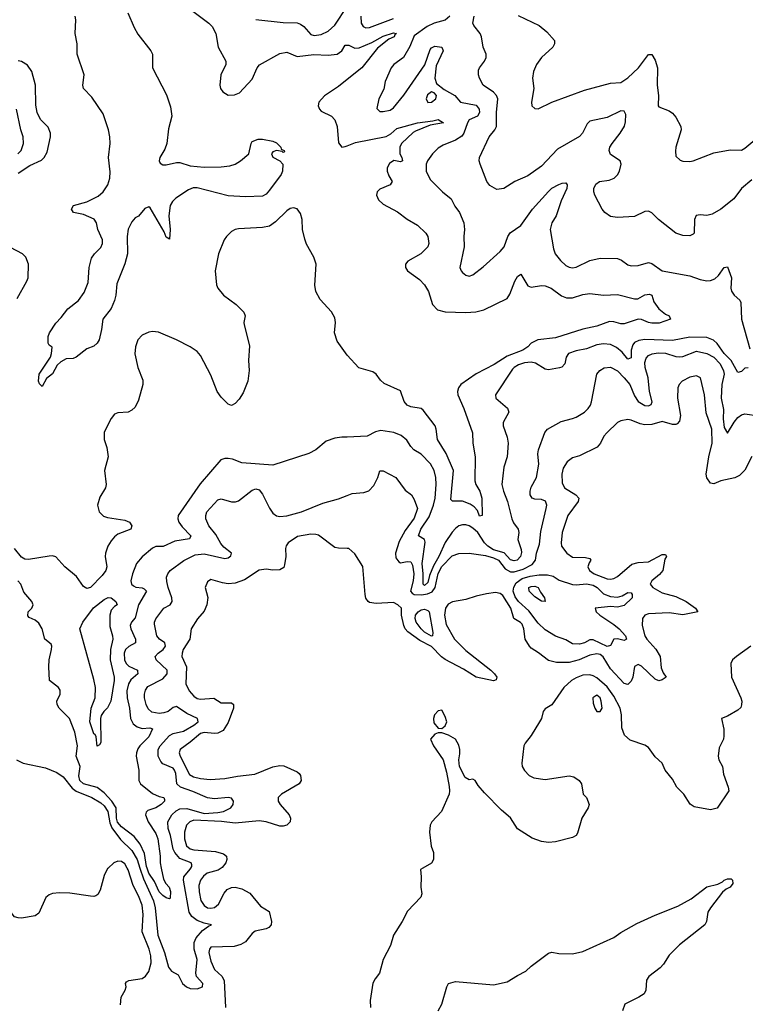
# Model space of a CAD drawing. Header units: inches. Extents: x 1694797 to 1849917, y 907313 to 1017959.
# Tile 620 of 656: x 1798100 to 1802312, y 949209 to 954930. Entities that reach past the tile are written whole.
import ezdxf

# ---------------------------------------------------------------- set-up
doc = ezdxf.new("R2010")
doc.units = ezdxf.units.IN
doc.header["$MEASUREMENT"] = 0
for name, color, linetype in [('B7994', 7, 'Continuous'), ('B7995', 7, 'Continuous'), ('B8904', 7, 'Continuous'), ('B8905', 7, 'Continuous')]:
    doc.layers.add(name, color=color, linetype=linetype)

msp = doc.modelspace()

# ---------------------------------------------------------------- linework, layer by layer
at = {"layer": 'B7994', "color": 5}
for points, elevation in [([(1798612.9, 950000), (1798610, 949997.4), (1798590, 949957), (1798567.3, 949872.7), (1798552.8, 949847.2), (1798540.8, 949839.2), (1798530, 949835.3), (1798510, 949836.8), (1798390, 949855.5), (1798330, 949857), (1798290, 949852.6), (1798270, 949845.2), (1798251.1, 949828.9), (1798210, 949738.4), (1798190, 949722.9), (1798110, 949709.7), (1798090, 949711.6), (1798070, 949717.6), (1798050, 949741.6), (1798009.4, 949829.4), (1797988.4, 949890), (1797962.4, 950000)], 780), ([(1798685.2, 949205.2), (1798688.8, 949250), (1798712.4, 949290), (1798717, 949310), (1798714, 949330), (1798720.2, 949339.8), (1798732.5, 949347.5), (1798810, 949359.5), (1798830, 949371.5), (1798850, 949398.9), (1798862.5, 949450), (1798861.1, 949490), (1798851.7, 949530), (1798810.4, 949630), (1798816.3, 949730), (1798810, 949785.6), (1798790, 949839.3), (1798758.6, 949898.6), (1798730, 949989.6), (1798724.2, 950000)], 780), ([(1798797.8, 950000), (1798817.9, 949937.9), (1798877.3, 949810), (1798886.5, 949770), (1798901.5, 949610), (1798940.9, 949510), (1798964.3, 949424.3), (1798981.9, 949401.9), (1799019.4, 949379.4), (1799044.5, 949330), (1799067.6, 949310), (1799090, 949301.2), (1799130, 949297.9), (1799161.3, 949310), (1799162.4, 949330), (1799125.6, 949370), (1799122.5, 949390), (1799130.1, 949469.9), (1799113, 949530), (1799111.7, 949568.3), (1799124.3, 949595.7), (1799161.5, 949638.5), (1799196.2, 949663.8), (1799213.4, 949670), (1799170, 949680.2), (1799130, 949696.1), (1799099.4, 949719.4), (1799084.3, 949744.3), (1799049.7, 949930.3), (1799053.1, 949950), (1799090, 949994.8), (1799093.4, 950000)], 760), ([(1798921.4, 950000), (1798935.2, 949935.2), (1798948.9, 949910), (1798967.1, 949890), (1798975.1, 949864.9), (1798973.9, 949826.1), (1798970, 949822.4), (1798950, 949828.2), (1798930, 949840.4), (1798910, 949862), (1798882.2, 949922.2), (1798850, 949970), (1798840.1, 950000)], 740), ([(1799269.4, 950000), (1799251.2, 949988.8), (1799188.3, 949970), (1799165.9, 949954.1), (1799148.6, 949930), (1799140.5, 949899.5), (1799142.3, 949862.3), (1799151.9, 949811.9), (1799170, 949783), (1799190.1, 949770.1), (1799210, 949767.4), (1799230, 949770.7), (1799254.2, 949790), (1799286.1, 949853.9), (1799304, 949876), (1799330, 949888), (1799350, 949888.8), (1799390, 949879.8), (1799435.4, 949855.4), (1799498.4, 949778.4), (1799548.5, 949748.5), (1799561.3, 949690), (1799560.3, 949670), (1799545.2, 949654.8), (1799530, 949647.4), (1799466.6, 949633.4), (1799450, 949621), (1799410, 949572.7), (1799384.4, 949555.6), (1799345.5, 949545.5), (1799210, 949540.7), (1799202, 949530), (1799198.6, 949510), (1799210, 949460.4), (1799230, 949410.4), (1799272.6, 949372.6), (1799286.8, 949346.8), (1799294, 949190)], 780)]:
    msp.add_lwpolyline(points, dxfattribs=dict(at, elevation=elevation))
at = {"layer": 'B7995', "color": 5}
for points, elevation in [([(1799470.3, 954930.3), (1799630, 954913), (1799710, 954910.9), (1799730, 954903.8), (1799749, 954890), (1799790, 954843.9), (1799810, 954838.6), (1799850, 954844.2), (1799890, 954863.9), (1799930, 954898.3), (1800000, 955006.5)], 740), ([(1798728.4, 954970), (1798764.4, 954884.4), (1798786, 954846), (1798861.8, 954750), (1798870.3, 954730), (1798871.5, 954650), (1798952.8, 954492.8), (1798975.7, 954424.3), (1798983.1, 954370), (1798964.1, 954295.9), (1798954.7, 954210), (1798942, 954178), (1798912.3, 954130), (1798909, 954110), (1798915.8, 954095.8), (1798930, 954086.7), (1798950, 954085.9), (1799010, 954100.8), (1799030, 954101), (1799090, 954080.5), (1799170, 954072.7), (1799270, 954074.5), (1799319.4, 954080.6), (1799350, 954090.9), (1799381.7, 954110), (1799429.8, 954150.2), (1799442.9, 954210), (1799450, 954223.1), (1799483.7, 954236.3), (1799510, 954236.2), (1799570, 954223.6), (1799590, 954214.9), (1799616.4, 954190), (1799618, 954178), (1799634.8, 954170), (1799636.9, 954163.1), (1799630, 954158), (1799624, 954164), (1799590, 954169.5), (1799570, 954162.9), (1799561.7, 954150), (1799570, 954130.7), (1799610.5, 954110.5), (1799626.8, 954090), (1799626, 954050), (1799617.3, 954030), (1799550, 953940.4), (1799530, 953917.2), (1799510, 953904.3), (1799410, 953899.8), (1799310, 953906.5), (1799130, 953953.6), (1799106.6, 953953.4), (1799079.1, 953940.9), (1799006.7, 953893.3), (1798986.2, 953873.8), (1798973.6, 953850), (1798965, 953790), (1798973.4, 953710), (1798970, 953654), (1798950, 953665.6), (1798937.5, 953697.5), (1798856.4, 953836.4), (1798850, 953842.7), (1798826.4, 953833.6), (1798790, 953787.8), (1798770, 953779.6), (1798750, 953756.3), (1798730, 953713.6), (1798724.1, 953670), (1798725.5, 953570), (1798710, 953511.5), (1798663.8, 953396.2), (1798657.8, 953330), (1798650, 953298.7), (1798630, 953251), (1798582.5, 953190), (1798575.5, 953130), (1798560.3, 953070), (1798550, 953049.9), (1798530, 953032.3), (1798490, 953018.5), (1798427.2, 952970), (1798410, 952962.3), (1798370, 952959.7), (1798337.6, 952942.4), (1798317.8, 952922.2), (1798290, 952872.8), (1798255.4, 952844.6), (1798230, 952799), (1798214.5, 952814.5), (1798208.7, 952830), (1798212.4, 952870), (1798277.6, 952970), (1798285.2, 952990), (1798287.3, 953027.3), (1798270, 953038), (1798264, 953050), (1798265.2, 953090), (1798272.7, 953110), (1798310, 953166.8), (1798341, 953199), (1798379.5, 953250), (1798440.9, 953299.1), (1798474.7, 953345.3), (1798497.8, 953402.2), (1798502.6, 953490), (1798515.8, 953544.2), (1798533.6, 953570), (1798570, 953605.8), (1798579.7, 953630), (1798579.7, 953650), (1798554, 953710), (1798544.9, 953750), (1798531.5, 953771.5), (1798470, 953797.2), (1798412.7, 953810), (1798400.4, 953830), (1798412.3, 953850), (1798490, 953871.2), (1798555.3, 953904.7), (1798585, 953930), (1798611.5, 953970), (1798622.3, 954010), (1798625.3, 954045.3), (1798616.1, 954130), (1798624.8, 954210), (1798623.1, 954250), (1798615.4, 954290), (1798583.6, 954383.6), (1798519.2, 954479.2), (1798469.8, 954530), (1798467.1, 954550), (1798473.4, 954610), (1798433.8, 954730), (1798434, 954790), (1798422.6, 954850), (1798425.4, 954930), (1798421.5, 954950)], 680), ([(1799090, 954990.9), (1799198, 954910), (1799218, 954890), (1799237.5, 954850), (1799252.9, 954770), (1799297.3, 954690), (1799296.1, 954670), (1799268.3, 954610), (1799260.7, 954550), (1799266.2, 954530), (1799279, 954510), (1799310, 954492.1), (1799346.9, 954493.1), (1799375.2, 954504.8), (1799450, 954584), (1799478.8, 954650), (1799492.5, 954667.5), (1799610, 954732.9), (1799650, 954740.5), (1799710, 954716.8), (1799807.7, 954727.7), (1799890, 954724.4), (1799942, 954730), (1799970, 954748.5), (1799990, 954781.3), (1800000, 954781.4)], 720), ([(1798090, 954039.2), (1798157.7, 954082.3), (1798225.6, 954114.4), (1798242, 954130), (1798258.9, 954161.1), (1798279.4, 954250), (1798278.2, 954270), (1798265.4, 954305.4), (1798220.2, 954350), (1798201.8, 954390), (1798193.9, 954433.9), (1798191, 954550), (1798170, 954628.4), (1798145, 954665), (1798110, 954686.9), (1798090, 954691.5)], 720), ([(1800000, 954581.6), (1799950, 954542), (1799870, 954487.9), (1799837.2, 954450), (1799832.8, 954430), (1799839.5, 954410), (1799850, 954399.5), (1799910, 954370.2), (1799928.8, 954348.8), (1799942.3, 954310), (1799950, 954214), (1799970, 954190.3), (1799990, 954192.4), (1800000, 954196.5)], 720), ([(1798088.9, 954151.1), (1798108, 954170), (1798121.9, 954210), (1798119, 954250), (1798106, 954290), (1798081.2, 954410)], 740), ([(1800000, 952981.1), (1799942.7, 953062.7), (1799927, 953110), (1799933.7, 953170), (1799930, 953198), (1799910, 953232.8), (1799844.5, 953304.5), (1799818.4, 953350), (1799812.8, 953387.2), (1799821.6, 953510), (1799807.3, 953550), (1799765.3, 953625.3), (1799754.5, 953654.5), (1799742.1, 953710), (1799739.1, 953770), (1799730, 953803.5), (1799710, 953831.8), (1799690, 953836.8), (1799670, 953832.2), (1799650, 953820.3), (1799584.9, 953755.1), (1799549.6, 953730.4), (1799510, 953722), (1799370, 953714), (1799350, 953711.1), (1799330, 953699.6), (1799300.5, 953670), (1799287.7, 953650), (1799253.4, 953570), (1799234, 953470), (1799242.8, 953390), (1799250.8, 953370), (1799283, 953330), (1799355.5, 953275.5), (1799401.3, 953230), (1799408.4, 953210), (1799401.3, 953170), (1799403.4, 953156.6), (1799434.5, 953034.5), (1799427.6, 952950), (1799432.6, 952892.6), (1799423.3, 952830), (1799397.5, 952762.5), (1799374.5, 952725.5), (1799350, 952699), (1799330, 952689), (1799310, 952695.3), (1799270, 952735.8), (1799246.2, 952770), (1799210, 952864.2), (1799150, 952978.5), (1799130, 953001.2), (1799090, 953029.8), (1799010, 953069.8), (1798906.4, 953113.6), (1798870, 953117.6), (1798850, 953114.7), (1798810, 953096.3), (1798784.6, 953070), (1798771.6, 953030), (1798767.8, 952987.7), (1798786.3, 952910), (1798815.2, 952835.2), (1798815.4, 952810), (1798790, 952719.3), (1798770, 952679.5), (1798750, 952660.7), (1798730, 952649.6), (1798670, 952646), (1798650, 952637.6), (1798630, 952612.7), (1798590, 952533.2), (1798590.3, 952490), (1798604.6, 952444.6), (1798612.7, 952390), (1798592.3, 952310), (1798600.7, 952230), (1798597.9, 952210), (1798565.3, 952154.7), (1798551.5, 952110), (1798561.1, 952070), (1798585.5, 952045.5), (1798610, 952037.6), (1798710, 952022.5), (1798736.6, 952010), (1798751.4, 951988.6), (1798744.4, 951970), (1798670, 951940.2), (1798650, 951925.9), (1798630, 951902.5), (1798610.8, 951870), (1798597.1, 951830), (1798595.4, 951810), (1798605.6, 951750), (1798599.6, 951730), (1798579, 951701), (1798510, 951631.1), (1798490, 951625.2), (1798470, 951637.5), (1798430, 951694.4), (1798360.9, 951750), (1798310, 951808.5), (1798290, 951814.6), (1798270, 951813.6), (1798150, 951794), (1798130, 951795.4), (1798110, 951807.3), (1798070, 951857.3)], 720), ([(1798085.5, 953310), (1798141.6, 953410), (1798148.7, 953430), (1798149.8, 953510), (1798136.2, 953550), (1798116.8, 953570), (1798046.9, 953606.9)], 720), ([(1800000, 952504.9), (1799970, 952503.6), (1799930, 952497.6), (1799879.7, 952480.3), (1799818.9, 952430), (1799778.7, 952410), (1799570, 952341), (1799390, 952354.2), (1799335.8, 952375.8), (1799310, 952380.9), (1799290, 952380.6), (1799268, 952372), (1799146.8, 952233.2), (1799019.9, 952050), (1799016.8, 952030), (1799022.7, 952010), (1799042.9, 951982.9), (1799094, 951930), (1799086.3, 951913.7), (1799000.4, 951899.6), (1798931.8, 951868.2), (1798890, 951868.4), (1798870, 951859.8), (1798810, 951808.2), (1798778.6, 951770), (1798754.7, 951710), (1798745.4, 951670), (1798749.1, 951650), (1798760.3, 951640.3), (1798773.4, 951633.4), (1798810, 951628.1), (1798822.7, 951622.7), (1798834.9, 951610), (1798790.1, 951530), (1798770, 951454.8), (1798748.7, 951430), (1798740.3, 951410), (1798744, 951390), (1798771.9, 951330), (1798771.8, 951310), (1798732.9, 951287.1), (1798713.4, 951270), (1798705.9, 951250), (1798708.4, 951210), (1798718, 951190), (1798733.5, 951173.5), (1798783.2, 951150), (1798784.5, 951144.5), (1798785.4, 951130), (1798745.7, 951094.3), (1798731, 951070), (1798722.3, 951030), (1798724.4, 950990), (1798737.5, 950930), (1798743.1, 950870), (1798759.1, 950839.1), (1798781.7, 950821.7), (1798810, 950811.9), (1798855.8, 950815.8), (1798870.1, 950810.1), (1798850, 950763.5), (1798796.5, 950710), (1798786.2, 950693.8), (1798777.1, 950670), (1798775.4, 950650), (1798792.1, 950570), (1798791.3, 950510), (1798800.7, 950490), (1798870, 950433.8), (1798910, 950415.7), (1798937.1, 950410), (1798939.5, 950399.5), (1798940.2, 950390), (1798921.8, 950370), (1798890, 950351.1), (1798844.5, 950335.5), (1798834, 950326), (1798829.4, 950310), (1798846, 950270), (1798890, 950200.6), (1798901.3, 950170), (1798914.8, 950070), (1798915, 950030), (1798921.4, 950000)], 740), ([(1799093.4, 950000), (1799099.8, 950010), (1799098.7, 950018.7), (1799095.5, 950030), (1799030, 950056.3), (1799000.3, 950090), (1798991.2, 950111.2), (1798975.3, 950190), (1798962.5, 950230), (1798960.1, 950270), (1798982.7, 950310), (1799007.4, 950332.6), (1799030, 950344.2), (1799070, 950347.4), (1799170, 950316.7), (1799250, 950323.6), (1799282.6, 950330), (1799324.6, 950350), (1799339.2, 950370), (1799340.2, 950390), (1799330, 950405.7), (1799310.8, 950410.8), (1799230, 950402.4), (1799190, 950408.4), (1799105.4, 950445.4), (1799032.8, 950470), (1799012.7, 950490), (1799006.4, 950550), (1798999.1, 950570), (1798990, 950580.6), (1798930, 950606.5), (1798918.8, 950618.8), (1798904.1, 950650), (1798903.7, 950690), (1798915.2, 950710), (1798968.5, 950771.5), (1798990, 950781.8), (1799050, 950796.3), (1799111.6, 950830), (1799136, 950850), (1799131.3, 950870), (1799070, 950899.1), (1799010, 950939.8), (1798990, 950933.8), (1798960.8, 950910), (1798937.1, 950902.9), (1798910, 950898.7), (1798867, 950907), (1798846, 950926), (1798833.6, 950950), (1798823.7, 950990), (1798824.3, 951010), (1798830, 951034), (1798844.2, 951055.8), (1798930, 951100.5), (1798956.1, 951130), (1798956.1, 951150), (1798892.1, 951210), (1798886.2, 951230), (1798903.9, 951250), (1798932.5, 951270), (1798947, 951290), (1798942.2, 951310), (1798910.6, 951330.6), (1798895.2, 951350), (1798881.4, 951418.6), (1798881.5, 951430), (1798890, 951447.8), (1798924.2, 951495.8), (1798937.4, 951510), (1798972.9, 951530), (1798985.1, 951550), (1798983.6, 951570), (1798960.8, 951630), (1798954, 951666), (1798952.9, 951690), (1798959.2, 951710), (1798974, 951730), (1799053.2, 951786.9), (1799119, 951821), (1799170, 951826.4), (1799290, 951799.9), (1799310, 951802.5), (1799324.8, 951815.2), (1799329, 951830), (1799284.9, 951864.9), (1799266.6, 951886.6), (1799237.8, 951937.8), (1799197.4, 951990), (1799179.6, 952030), (1799179.6, 952050), (1799186.3, 952070), (1799250, 952141.1), (1799270, 952146.2), (1799330, 952128.6), (1799352.1, 952127.9), (1799370, 952133.7), (1799450, 952196.4), (1799470, 952203.9), (1799490, 952197.6), (1799510, 952172.4), (1799550, 952090.9), (1799570, 952062.9), (1799590, 952047.6), (1799610, 952042.7), (1799650, 952046.6), (1799735.3, 952070), (1799860.1, 952119.9), (1799950, 952146.7), (1800000, 952165.2)], 760), ([(1800000, 951858.1), (1799950, 951858.5), (1799930, 951863.1), (1799834.2, 951934.2), (1799819.4, 951939.4), (1799790, 951940.5), (1799712.1, 951927.9), (1799658.8, 951890), (1799646.7, 951873.3), (1799643.1, 951856.9), (1799645.3, 951810), (1799638, 951762), (1799632.4, 951747.6), (1799610, 951732.8), (1799570, 951730.7), (1799530, 951737.8), (1799490, 951731.4), (1799404.1, 951675.9), (1799350, 951655.9), (1799310, 951652.6), (1799277.1, 951657.1), (1799210, 951676.9), (1799190, 951663.7), (1799177.4, 951630), (1799192.8, 951572.8), (1799186.8, 951530), (1799170, 951492.6), (1799131.5, 951448.5), (1799095, 951390), (1799087.3, 951330), (1799049, 951270), (1799042, 951250), (1799041.2, 951230), (1799067.7, 951170), (1799063.8, 951070), (1799083.5, 951030), (1799110, 950999.2), (1799130, 950985.1), (1799150, 950981.1), (1799227.4, 950987.4), (1799270, 950959.6), (1799330, 950960.2), (1799341.7, 950950), (1799341.3, 950930), (1799310, 950847.1), (1799280.7, 950799.3), (1799250, 950783.7), (1799230, 950781.7), (1799170, 950789), (1799150, 950782.7), (1799090, 950731.3), (1799031.9, 950690), (1799026.4, 950670), (1799031.7, 950650), (1799084.6, 950544.6), (1799109, 950530), (1799150, 950520.3), (1799205.5, 950514.5), (1799290, 950520.5), (1799364.6, 950535.4), (1799465.6, 950545.6), (1799570, 950588.3), (1799610, 950596.8), (1799634.1, 950594.1), (1799710, 950559.1), (1799722.8, 950550), (1799730, 950538), (1799734.8, 950510), (1799722.8, 950490), (1799618.9, 950430), (1799600.4, 950410), (1799600.4, 950390), (1799612.4, 950370), (1799664.9, 950310), (1799672.2, 950290), (1799670.4, 950270), (1799651, 950249), (1799630, 950243.1), (1799610, 950244), (1799530, 950269.4), (1799490, 950275.8), (1799350, 950261.3), (1799271.4, 950271.4), (1799110, 950278.3), (1799087.6, 950270), (1799067.5, 950250), (1799055.7, 950210), (1799055.9, 950170), (1799069, 950130), (1799090, 950112.5), (1799110, 950107.2), (1799236.7, 950096.7), (1799283.8, 950083.8), (1799299.7, 950070), (1799302.2, 950050), (1799296.8, 950030), (1799275.9, 950004), (1799269.4, 950000)], 780), ([(1798840.1, 950000), (1798836.8, 950010), (1798825, 950085), (1798799.8, 950139.8), (1798763.7, 950183.7), (1798690, 950240.5), (1798666.7, 950266.8), (1798661.3, 950290), (1798660.5, 950350), (1798635.4, 950390), (1798590, 950438), (1798550, 950469), (1798470.7, 950490.7), (1798448.7, 950510), (1798443.1, 950536.9), (1798450.7, 950590), (1798428.3, 950650), (1798434.7, 950710), (1798419.7, 950790), (1798388, 950870), (1798328.8, 950928.8), (1798317.5, 950950), (1798316.2, 950970), (1798334.6, 951010), (1798334.7, 951034.7), (1798325.1, 951050), (1798273.3, 951090), (1798269.6, 951170), (1798271.3, 951210), (1798284.5, 951270), (1798286, 951290), (1798282, 951302), (1798245.2, 951330), (1798229.6, 951390), (1798210, 951422.9), (1798190, 951440.7), (1798155.5, 951455.5), (1798146.8, 951466.8), (1798149.4, 951490), (1798169.5, 951510.5), (1798177, 951530), (1798169.5, 951550), (1798124.4, 951604.4), (1798106.6, 951650), (1798088, 951670)], 740), ([(1798080.7, 950630), (1798119.6, 950610), (1798250, 950582.1), (1798315.6, 950555.6), (1798351.2, 950531.2), (1798404.8, 950464.8), (1798426.6, 950446.5), (1798518.4, 950410), (1798570, 950379.9), (1798590, 950362.6), (1798611.9, 950330), (1798623.3, 950263.3), (1798633.8, 950233.8), (1798685.8, 950165.8), (1798750, 950101.7), (1798781.6, 950050), (1798797.8, 950000)], 760), ([(1798724.2, 950000), (1798710, 950025.4), (1798690, 950038.2), (1798670, 950040.4), (1798646.4, 950030), (1798612.9, 950000)], 780)]:
    msp.add_lwpolyline(points, dxfattribs=dict(at, elevation=elevation))
at = {"layer": 'B7995', "color": 5, "elevation": 720}
msp.add_lwpolyline([(1798550, 950709.5), (1798543.3, 950763.3), (1798537, 950777), (1798530, 950781.3), (1798507.5, 950850), (1798514.7, 950930), (1798538.5, 950990), (1798539.1, 951050), (1798530, 951096), (1798449.1, 951390), (1798466.2, 951430), (1798527.2, 951512.8), (1798590, 951561.3), (1798612.6, 951572.6), (1798630, 951570.1), (1798656.9, 951550), (1798666.3, 951530), (1798650, 951519.8), (1798630, 951498.2), (1798622.2, 951470), (1798623.6, 951403.6), (1798639.1, 951350), (1798640.4, 951330), (1798627.1, 951270), (1798625.1, 951210), (1798647.8, 951110), (1798647.8, 951090), (1798628.2, 950970), (1798610, 950931.6), (1798587.3, 950910), (1798572.4, 950887.6), (1798568.4, 950870), (1798570.3, 950730), (1798562.8, 950717.2)], close=True, dxfattribs=at)
at = {"layer": 'B8904', "color": 5, "elevation": 820}
for points in [[(1800439.3, 950000), (1800427.1, 949992.9), (1800430.7, 949950), (1800428, 949890), (1800434, 949850), (1800427.9, 949832.1), (1800350.3, 949749.7), (1800320.4, 949690), (1800270.4, 949610), (1800252.7, 949550), (1800210, 949468.7), (1800188.4, 949390), (1800162.8, 949357.2), (1800149.3, 949330.7), (1800133.7, 949230), (1800136.9, 949190)], [(1800529.4, 949170), (1800549.6, 949210), (1800579.3, 949310), (1800590, 949330.5), (1800630, 949341.6), (1800850, 949322.4), (1800930, 949339.5), (1800990, 949377.1), (1801038.9, 949401.1), (1801070, 949430.6), (1801170, 949506), (1801190, 949512.4), (1801230, 949503.7), (1801310, 949502), (1801370, 949515.8), (1801550, 949596.5), (1801590, 949625.3), (1801681.8, 949678.2), (1801790, 949727), (1801921.6, 949778.4), (1801997.5, 949822.5), (1802090, 949892.2), (1802152.9, 949907.1), (1802180.2, 949919.8), (1802190, 949930.8), (1802210, 949938), (1802230, 949938), (1802238, 949930), (1802241, 949910), (1802224.7, 949890), (1802202, 949878), (1802180.5, 949859.5), (1802110.6, 949770), (1802095.2, 949744.8), (1802086.8, 949690), (1802077.3, 949670), (1801930, 949555.1), (1801870, 949495.1), (1801837.3, 949442.7), (1801818.7, 949421.3), (1801752.4, 949370), (1801739.5, 949350), (1801735.8, 949290), (1801724.9, 949270), (1801694.9, 949250), (1801614, 949210), (1801598.9, 949170)]]:
    msp.add_lwpolyline(points, dxfattribs=at)
at = {"layer": 'B8905', "color": 5}
for points, elevation in [([(1800079.4, 954950), (1800082.3, 954910), (1800093.4, 954890), (1800110, 954883), (1800130, 954884), (1800270, 954936.9)], 740), ([(1800597.3, 954950), (1800570, 954927.1), (1800506, 954910), (1800464.6, 954890), (1800390, 954836.8), (1800365.6, 954774.4), (1800327.6, 954710), (1800271.5, 954670), (1800256.9, 954650), (1800222.3, 954570), (1800214.3, 954525.7), (1800185.3, 954470), (1800173.4, 954413.4), (1800190, 954396.3), (1800210, 954395.8), (1800250, 954404.7), (1800270, 954418.2), (1800330, 954491.2), (1800451.3, 954668.7), (1800482.3, 954757.7), (1800490, 954767.3), (1800510, 954776), (1800551.3, 954770), (1800558.4, 954750), (1800517.3, 954662.7), (1800509.6, 954590), (1800519.6, 954559.6), (1800563.9, 954523.9), (1800625.5, 954490), (1800658, 954450), (1800750, 954432.8), (1800768.2, 954410), (1800769.6, 954390), (1800757.2, 954370), (1800710, 954347.9), (1800699.3, 954330), (1800679, 954270), (1800666.6, 954253.4), (1800630, 954229.1), (1800558.3, 954201.7), (1800530, 954184.4), (1800495.6, 954150), (1800467.8, 954110), (1800459.5, 954090), (1800459.5, 954050), (1800482, 954002), (1800553.7, 953930), (1800605.7, 953890), (1800625.9, 953845.9), (1800652.2, 953810), (1800677.7, 953750), (1800681.8, 953710), (1800677.8, 953670), (1800679.7, 953610), (1800655.5, 953490), (1800662, 953470), (1800670, 953460.7), (1800690, 953445.5), (1800710, 953440.4), (1800730, 953446.7), (1800790, 953493.4), (1800890, 953582.3), (1800912.2, 953610), (1800934.6, 953670), (1800947.8, 953692.2), (1801010, 953733.4), (1801076.8, 953830), (1801170, 953932.1), (1801190, 953950.2), (1801230, 953971.5), (1801250, 953980.4), (1801270, 953982), (1801278.4, 953970), (1801276.1, 953950), (1801243, 953877), (1801213.6, 953790), (1801189.5, 953750), (1801179.5, 953710), (1801198, 953598), (1801209, 953569), (1801239.5, 953530), (1801270, 953502.7), (1801290, 953491.7), (1801310, 953488.2), (1801330, 953492.7), (1801408.9, 953531.1), (1801470, 953543.7), (1801570, 953542.7), (1801593.3, 953533.3), (1801630, 953505.3), (1801650, 953499.6), (1801690, 953502.4), (1801750, 953519), (1801770, 953512.7), (1801830.1, 953470.1), (1801990, 953441.2), (1802050, 953421.2), (1802090, 953413.1), (1802110, 953414.6), (1802135.4, 953424.6), (1802157.1, 953443), (1802190, 953490.4), (1802210, 953493.4), (1802232.4, 953430), (1802228.8, 953370), (1802231.8, 953351.8), (1802247.7, 953330), (1802280.7, 953300.7), (1802287.3, 953287.3), (1802289.5, 953189.5), (1802338.2, 953018.2)], 740), ([(1802350, 954000.2), (1802290.8, 953950), (1802246, 953890), (1802170, 953828.9), (1802119.6, 953800.4), (1802090, 953793), (1802050, 953795.8), (1802027.9, 953792.1), (1802017.7, 953770), (1802015.1, 953690), (1802010, 953683), (1801990, 953674.4), (1801950, 953675.8), (1801910, 953690.4), (1801808.3, 953768.3), (1801770, 953808.4), (1801750, 953818), (1801730, 953814.9), (1801670, 953786), (1801570, 953780.3), (1801530, 953786.7), (1801496.3, 953810), (1801481.6, 953830), (1801439.3, 953910), (1801432.4, 953930), (1801434, 953950), (1801445.1, 953974.9), (1801466.8, 953990), (1801522.5, 953997.5), (1801550.9, 954009.1), (1801571, 954029), (1801581.5, 954050), (1801591.6, 954090), (1801586.7, 954110), (1801530, 954146.3), (1801521.6, 954170), (1801526.8, 954190), (1801539.3, 954210), (1801586.6, 954270), (1801611.2, 954311.2), (1801617.5, 954337.5), (1801618.4, 954378.4), (1801610, 954399.1), (1801590, 954400.3), (1801510, 954361.4), (1801410, 954340.2), (1801395, 954325), (1801367.7, 954270), (1801350, 954251.3), (1801221.7, 954178.3), (1801130, 954079.1), (1801050, 954023.2), (1800974.5, 953990), (1800910, 953948.4), (1800870, 953943.8), (1800830, 953966), (1800812.4, 953990), (1800772.4, 954090), (1800767, 954110), (1800768.7, 954128.7), (1800825.2, 954250), (1800858.2, 954290), (1800868.5, 954310), (1800867.5, 954390), (1800875.3, 954470), (1800867.1, 954490), (1800850, 954508), (1800790.1, 954550.2), (1800768.9, 954591.1), (1800763.2, 954610), (1800763.1, 954636.9), (1800768.7, 954651.3), (1800799.1, 954690), (1800807.7, 954710), (1800807.3, 954730), (1800790.8, 954770), (1800781.6, 954830), (1800774, 954850), (1800735.9, 954895.9), (1800730.8, 954910.8), (1800738.2, 954950)], 760), ([(1800994.4, 954954.4), (1801115.7, 954895.7), (1801160.3, 954860.2), (1801205.5, 954810), (1801204.9, 954790), (1801194.6, 954770), (1801129, 954710), (1801099.6, 954670), (1801083.1, 954630), (1801076.5, 954590), (1801084.4, 954530), (1801070.5, 954450.5), (1801073.4, 954430), (1801090, 954413.4), (1801110, 954413), (1801189.8, 954450.2), (1801379.4, 954520.6), (1801530, 954561.6), (1801590, 954565.8), (1801630, 954591.5), (1801692.2, 954650), (1801750, 954728.7), (1801770, 954727), (1801790, 954695.3), (1801803.3, 954650), (1801800.9, 954550), (1801808.3, 954490), (1801806.4, 954430), (1801810, 954424), (1801870, 954400.7), (1801890, 954387.3), (1801910, 954364), (1801938.5, 954310), (1801940.8, 954290), (1801908.8, 954190), (1801906.6, 954166.6), (1801910, 954138), (1801934.6, 954114.6), (1801950, 954108.2), (1801990, 954106.7), (1802010, 954110.4), (1802130, 954156.4), (1802225.4, 954174.6), (1802290, 954172.9), (1802310, 954184.1), (1802367.1, 954232.9)], 780), ([(1800000, 954781.4), (1800010, 954781.5), (1800045.5, 954765.5), (1800070, 954767.1), (1800143.2, 954796.8), (1800210, 954833.7), (1800270, 954853), (1800286.8, 954850), (1800277.3, 954842.7), (1800273.1, 954830), (1800243.1, 954816.9), (1800176.2, 954763.8), (1800086.5, 954650), (1800000, 954581.6)], 720), ([(1800000, 954196.5), (1800050, 954216.8), (1800227.7, 954252.3), (1800254.1, 954265.9), (1800290, 954298.4), (1800408.6, 954331.4), (1800498.2, 954341.8), (1800530, 954350.1), (1800560.7, 954330), (1800482.3, 954317.7), (1800397.9, 954282.1), (1800385, 954275), (1800316.5, 954210), (1800306, 954190), (1800306.8, 954150), (1800318, 954130), (1800322, 954110), (1800310, 954104), (1800272.3, 954112.3), (1800245.9, 954094.1), (1800233.8, 954070), (1800232.9, 954050), (1800242.8, 954022.7), (1800263, 953990), (1800250.3, 953970), (1800190, 953945.7), (1800175.3, 953930), (1800172.1, 953910), (1800183.5, 953883.5), (1800210, 953857.7), (1800293.6, 953813.6), (1800350, 953770.3), (1800410, 953736.9), (1800458.4, 953690), (1800468.4, 953670), (1800475.8, 953630), (1800468.5, 953610), (1800428.7, 953570), (1800352.6, 953527.4), (1800339.5, 953510), (1800339.5, 953490), (1800350.3, 953470), (1800420.6, 953420.6), (1800450.1, 953390.1), (1800472.7, 953350), (1800495.4, 953275.4), (1800524.8, 953244.8), (1800570, 953232.6), (1800690, 953228.3), (1800747.3, 953232.7), (1800795.2, 953244.8), (1800930, 953310.3), (1800944.8, 953335.2), (1800973.5, 953410), (1800990, 953438.4), (1801010, 953450.7), (1801050, 953384), (1801070, 953375.6), (1801130, 953385.4), (1801150, 953383.9), (1801185.5, 953370), (1801245, 953325), (1801274.1, 953314.1), (1801310, 953313.8), (1801370, 953333.8), (1801410, 953339.4), (1801490, 953329.1), (1801570, 953332.6), (1801670, 953308.2), (1801688.5, 953308.5), (1801730, 953331.1), (1801755.3, 953335.3), (1801770.2, 953330.2), (1801781, 953290), (1801810.2, 953250), (1801850, 953219), (1801870.5, 953210), (1801877.3, 953190), (1801812.4, 953167.6), (1801770, 953166.1), (1801749.7, 953170), (1801710, 953188.3), (1801690, 953189.9), (1801610, 953162.2), (1801590, 953162.7), (1801550, 953174.9), (1801523.9, 953176.1), (1801449.9, 953149.9), (1801370, 953131), (1801210, 953080.7), (1801108.4, 953070), (1801068.9, 953050), (1801050.3, 953030), (1801020.3, 953010), (1800930, 952975.9), (1800854.4, 952925.6), (1800750, 952872.6), (1800660.1, 952810), (1800646.8, 952790), (1800641.4, 952770), (1800642.6, 952750), (1800678.7, 952670), (1800727.9, 952530), (1800730.2, 952469.8), (1800743.8, 952390), (1800742.3, 952250), (1800748.8, 952228.8), (1800771.6, 952190), (1800783.5, 952150), (1800784.7, 952050), (1800770, 952045.1), (1800757.7, 952077.7), (1800739.1, 952099), (1800715.6, 952115.6), (1800670, 952131.5), (1800613.3, 952133.3), (1800602.6, 952142.6), (1800618.5, 952310), (1800576.1, 952410), (1800526, 952490), (1800518.3, 952550), (1800511.6, 952570), (1800442, 952662), (1800431.1, 952671.1), (1800370, 952681.2), (1800350, 952690.6), (1800331.6, 952711.6), (1800310, 952773.8), (1800215.7, 952815.7), (1800194.9, 952834.9), (1800168.7, 952870), (1800150, 952884.2), (1800067.9, 952907.9), (1800000.5, 952980.5), (1800000, 952981.1)], 720), ([(1802330, 952906.3), (1802310, 952906), (1802290, 952886), (1802270, 952880.5), (1802231.3, 952950), (1802190, 952990.8), (1802150, 953049.4), (1802128.3, 953068.3), (1802090, 953083.2), (1801990, 953086), (1801890, 953065.2), (1801728.6, 953071.4), (1801694.3, 953065.7), (1801670, 953053.7), (1801658.8, 953041.2), (1801649.4, 953010), (1801650, 952966), (1801630, 952957.3), (1801597.8, 952997.8), (1801564.8, 953024.8), (1801530, 953042.2), (1801490, 953047.5), (1801450, 953041.4), (1801390, 953017.8), (1801330, 953005.4), (1801286, 952990), (1801271.6, 952970), (1801265.3, 952930), (1801248.1, 952911.9), (1801233, 952907), (1801170, 952896), (1801150, 952899.5), (1801093.5, 952933.5), (1801070, 952940.5), (1801030, 952936.2), (1800996.1, 952923.9), (1800970.9, 952910), (1800961, 952899), (1800861.6, 952750), (1800863.8, 952730), (1800932.6, 952672.6), (1800940.3, 952650), (1800907.5, 952590), (1800906.8, 952570), (1800930, 952504.9), (1800936.3, 952470), (1800930.2, 952390), (1800910.2, 952330), (1800899.4, 952230), (1800908.2, 952190), (1800932.7, 952130), (1800957.4, 952030), (1800967.1, 952007.1), (1800994.2, 951970), (1800996.8, 951950), (1800992.6, 951910), (1801012, 951852), (1801013.9, 951833.9), (1801008, 951810), (1800987.1, 951790), (1800970, 951785.2), (1800950, 951791.3), (1800912.7, 951832.7), (1800850, 951849.2), (1800818.1, 951870), (1800798.2, 951890), (1800760.3, 951950), (1800730, 951976.3), (1800710, 951988.9), (1800690, 951995), (1800670, 951994.9), (1800650, 951988.2), (1800630, 951973.7), (1800610, 951952.9), (1800570, 951891.3), (1800533, 951810), (1800503.1, 951756.9), (1800479.5, 951700.5), (1800470, 951660.4), (1800450, 951641.5), (1800442, 951650), (1800442.4, 951710), (1800436.5, 951770), (1800454, 951894), (1800449.9, 951909.9), (1800414.7, 951930), (1800429.5, 951970), (1800477.9, 952042.1), (1800503.1, 952110), (1800512.1, 952150), (1800517.2, 952230), (1800514.9, 952270), (1800506, 952310), (1800485.6, 952350), (1800430, 952404.6), (1800388.2, 952430), (1800369.7, 952450), (1800347.1, 952487.1), (1800314, 952514), (1800271.9, 952531.9), (1800196.8, 952543.2), (1800165.5, 952534.5), (1800118, 952510), (1800000, 952504.9)], 740), ([(1800000, 952165.2), (1800030, 952176.4), (1800098, 952182), (1800127.5, 952192.5), (1800155.9, 952224.1), (1800178.8, 952270), (1800190, 952308), (1800210, 952308.7), (1800284, 952270), (1800337.2, 952197.2), (1800374, 952170), (1800390, 952142), (1800409.3, 952090), (1800390, 952033), (1800337.7, 951962.3), (1800302.4, 951897.6), (1800280.8, 951830), (1800283.9, 951803.9), (1800300, 951780), (1800310, 951775), (1800350, 951781.6), (1800370, 951779.5), (1800381, 951761), (1800388.1, 951710), (1800383.9, 951670), (1800369.5, 951610), (1800378.1, 951598.1), (1800390.5, 951590.5), (1800432.7, 951587.3), (1800467, 951593), (1800494, 951606), (1800512.7, 951630), (1800530, 951712.2), (1800550, 951753.4), (1800610, 951814.5), (1800650, 951829), (1800709.8, 951829.8), (1800804, 951816), (1800850, 951804), (1800880.5, 951790), (1800918.7, 951738.7), (1800950, 951722.4), (1800970, 951722.5), (1801023.2, 951736.8), (1801075.4, 951764.6), (1801094.6, 951790), (1801101, 951830), (1801117.1, 951882.8), (1801124.7, 951955.3), (1801156.8, 952090), (1801159.8, 952110), (1801152.2, 952132.2), (1801130, 952143), (1801090, 952143.2), (1801074.9, 952150), (1801063.8, 952170), (1801063.2, 952190), (1801070, 952214.5), (1801099.6, 952270), (1801113.4, 952346.6), (1801108.2, 952408.2), (1801111.4, 952430), (1801148.4, 952531.6), (1801164.9, 952550), (1801244.1, 952595.9), (1801310, 952611.9), (1801330, 952620.9), (1801378.4, 952650), (1801400.3, 952670), (1801414, 952690), (1801419.6, 952710), (1801450.2, 952869.8), (1801467.8, 952892.2), (1801493.2, 952906.8), (1801530, 952910.6), (1801570, 952890.5), (1801610, 952849.9), (1801641.2, 952810), (1801670, 952743.5), (1801690, 952711.2), (1801730, 952688.8), (1801750, 952686.8), (1801766.7, 952693.3), (1801772.1, 952710), (1801756.9, 952770), (1801749.2, 952850), (1801730.6, 952910), (1801730, 952937.2), (1801737, 952963), (1801750, 952979.2), (1801770.9, 952989.1), (1801806, 952994), (1801850, 952992.6), (1801910, 952973), (1801930, 952971), (1801950, 952972.8), (1802030, 953003.4), (1802090, 952990.9), (1802130, 952968.3), (1802167.3, 952930), (1802185.6, 952890), (1802189, 952870), (1802176, 952810), (1802172.8, 952730), (1802185, 952665), (1802184.4, 952610), (1802190, 952559.5), (1802210, 952527.8), (1802248, 952592), (1802270, 952618.5), (1802290, 952633.1), (1802310, 952640.3), (1802390, 952629.1)], 760), ([(1802350, 952391.5), (1802310, 952311.6), (1802278.2, 952281.8), (1802252.1, 952267.9), (1802170.2, 952249.8), (1802130, 952232.4), (1802110, 952237.3), (1802090, 952268), (1802085.3, 952290), (1802100.3, 952390), (1802119.7, 952470), (1802118.3, 952550), (1802085.7, 952645.7), (1802075, 952750), (1802052.8, 952850), (1802030, 952860.4), (1801990, 952853.8), (1801946.4, 952830), (1801929.3, 952810.7), (1801920.9, 952790), (1801919.4, 952730), (1801936.8, 952630), (1801930, 952597.6), (1801917.7, 952582.3), (1801910, 952577.4), (1801890, 952578.7), (1801830, 952595.9), (1801770, 952578.1), (1801730, 952576.1), (1801701.2, 952581.2), (1801650, 952603.5), (1801630, 952606.6), (1801590, 952598.9), (1801570, 952589.7), (1801508.9, 952530), (1801491.7, 952510), (1801471.3, 952468.7), (1801453.3, 952446.7), (1801350, 952395.3), (1801310, 952383.5), (1801278.2, 952361.8), (1801255.5, 952324.5), (1801247.3, 952290), (1801250, 952238.8), (1801263.2, 952210), (1801328, 952170), (1801345.5, 952150), (1801341.6, 952130), (1801282.2, 952050), (1801249.3, 951950), (1801242.7, 951890), (1801245.7, 951870), (1801276.4, 951830), (1801310, 951807.8), (1801385.6, 951805.6), (1801410, 951799.5), (1801416.2, 951790), (1801405.7, 951774.3), (1801397.8, 951750), (1801408.6, 951730), (1801435.9, 951710), (1801510, 951680.4), (1801530, 951678.7), (1801550, 951683.5), (1801570, 951694.8), (1801653.5, 951766.5), (1801690, 951776.1), (1801750, 951779.1), (1801830, 951823.1), (1801850, 951822), (1801855.5, 951810), (1801845.2, 951794.8), (1801833.9, 951730), (1801814.3, 951705.7), (1801770.1, 951670), (1801760.6, 951650), (1801774.7, 951630), (1801830, 951599.3), (1801910, 951579.1), (1801970, 951548.9), (1802022.8, 951510), (1802037.3, 951490), (1801950, 951472.4), (1801870, 951482.9), (1801750, 951476.9), (1801730.1, 951469.9), (1801715.6, 951450), (1801714.4, 951410), (1801729, 951350), (1801741.5, 951330), (1801792.5, 951272.5), (1801819, 951230), (1801824.1, 951164.1), (1801835.5, 951135.5), (1801853.2, 951110), (1801830, 951093.6), (1801810, 951088.7), (1801790, 951098.3), (1801710, 951173.6), (1801690, 951182.6), (1801669.1, 951170.9), (1801658.9, 951110), (1801650, 951087.3), (1801630, 951067.8), (1801610, 951072.7), (1801530, 951157.2), (1801488.1, 951228.1), (1801470, 951240.8), (1801450, 951244.9), (1801410, 951237.1), (1801347, 951210), (1801290, 951195.6), (1801215.5, 951195.5), (1801170, 951206.1), (1801111.9, 951251.9), (1801070, 951277.9), (1801059.7, 951290), (1801035.3, 951330), (1801026.4, 951390), (1801017, 951416.9), (1801008, 951428), (1800968.4, 951450), (1800952.1, 951510), (1800904.2, 951584.2), (1800890, 951596.6), (1800861.3, 951601.3), (1800810, 951594.4), (1800750, 951581), (1800690, 951560.5), (1800612.5, 951547.5), (1800586.9, 951533.1), (1800572.7, 951510), (1800566.7, 951470), (1800575.5, 951415.5), (1800625, 951330), (1800690, 951264.2), (1800834.7, 951150), (1800856.5, 951130), (1800870.2, 951110), (1800866.4, 951093.6), (1800850, 951087.6), (1800750, 951109.9), (1800677, 951157), (1800570, 951213), (1800548.5, 951228.5), (1800490, 951287.9), (1800422.8, 951322.8), (1800353.8, 951373.8), (1800338.4, 951390), (1800329.9, 951410), (1800317.3, 951470), (1800316.4, 951510), (1800295.1, 951530), (1800270, 951543.1), (1800170, 951537), (1800130, 951544.1), (1800122.2, 951550), (1800110, 951569.7), (1800105.2, 951590), (1800092.1, 951752.1), (1800045.4, 951825.4), (1800010, 951858), (1800000, 951858.1)], 780), ([(1802343.7, 951290), (1802260.5, 951230), (1802239.1, 951210), (1802228.2, 951190), (1802232.4, 951110), (1802286.3, 950990), (1802291.5, 950970), (1802290.3, 950949.7), (1802286.4, 950933.6), (1802270, 950918), (1802210, 950884), (1802174, 950870), (1802188, 950808), (1802188.1, 950768.1), (1802186.4, 950750), (1802161.2, 950698.8), (1802155.8, 950650), (1802159.7, 950630), (1802180.2, 950590), (1802186.5, 950546.5), (1802213.4, 950470), (1802216.4, 950450), (1802150, 950348), (1802110, 950338.3), (1802016.5, 950356.5), (1801991.7, 950371.7), (1801955.4, 950430), (1801914, 950470), (1801890, 950516.9), (1801847.2, 950570), (1801829.7, 950610), (1801790, 950646.9), (1801750, 950701.5), (1801730, 950714.6), (1801644, 950744), (1801611.9, 950771.9), (1801595.4, 950815.4), (1801592.9, 950890), (1801585.4, 950930), (1801550, 950999.3), (1801510, 951054.4), (1801450, 951105.6), (1801430, 951118.2), (1801410, 951124.1), (1801370, 951121.4), (1801330, 951106.4), (1801304.3, 951090), (1801259.7, 951050), (1801190, 950949.6), (1801150, 950926), (1801138, 950910), (1801128.7, 950870), (1801117.4, 950850), (1801069.4, 950770), (1801033.8, 950726.2), (1801027.5, 950710), (1801015, 950610), (1801016, 950590), (1801030, 950567.2), (1801058.5, 950538.5), (1801085.3, 950525.3), (1801150, 950515.8), (1801290, 950535.8), (1801317.3, 950530), (1801348.2, 950510), (1801360.5, 950490), (1801370.8, 950430.8), (1801390.8, 950410), (1801406, 950370), (1801401, 950350), (1801362.8, 950290), (1801337.3, 950202.7), (1801330.3, 950189.7), (1801310, 950178.7), (1801210, 950153.3), (1801170, 950149), (1801130, 950154), (1801074.7, 950174.7), (1800990, 950228), (1800950, 950292.3), (1800897, 950337), (1800797.5, 950437.5), (1800760.6, 950480.6), (1800744, 950510), (1800730, 950516.2), (1800710, 950512.7), (1800686, 950526), (1800652.3, 950590), (1800649.3, 950629.3), (1800655.4, 950664.6), (1800654.3, 950690), (1800650, 950714), (1800630, 950749.2), (1800590, 950772), (1800550, 950786), (1800530, 950786), (1800510, 950778), (1800484.9, 950750), (1800503, 950710), (1800559.1, 950630), (1800578, 950558), (1800594, 950474), (1800594.4, 950450), (1800592.7, 950430), (1800548, 950330), (1800493, 950270), (1800483.7, 950250), (1800478.7, 950210), (1800488.5, 950128.5), (1800502, 950090), (1800502.8, 950050), (1800490, 950029.3), (1800439.3, 950000)], 820)]:
    msp.add_lwpolyline(points, dxfattribs=dict(at, elevation=elevation))
for points, elevation in [([(1800490, 954510.7), (1800467.4, 954492.6), (1800459.6, 954470), (1800470, 954449), (1800490, 954451), (1800516, 954470), (1800519.7, 954490), (1800505.3, 954505.3)], 740), ([(1801330, 951646.1), (1801390, 951651.7), (1801430, 951644.5), (1801451.6, 951631.6), (1801490, 951593.7), (1801530, 951578), (1801570, 951574), (1801598.3, 951581.7), (1801630, 951601.2), (1801650, 951598.9), (1801656.5, 951590), (1801654.9, 951570), (1801610, 951526.6), (1801570, 951516.4), (1801530, 951519.9), (1801440.5, 951510), (1801446.7, 951490), (1801467.7, 951470), (1801550, 951416.6), (1801580.7, 951390), (1801616.4, 951350), (1801622.8, 951330), (1801610, 951323.6), (1801570, 951332.5), (1801550.1, 951329.9), (1801530, 951294.4), (1801510, 951288.4), (1801430, 951326.5), (1801410, 951327.3), (1801378, 951310), (1801350, 951301.4), (1801310, 951303.5), (1801270, 951325.7), (1801210, 951347.3), (1801150, 951385.1), (1801110, 951423.9), (1801056.1, 951496.1), (1800996, 951550), (1800976.2, 951576.2), (1800964.5, 951610), (1800967.7, 951632.3), (1800981.6, 951658.4), (1801017.8, 951682.3), (1801064, 951696), (1801116.4, 951703.6), (1801164.4, 951704.4), (1801196, 951696), (1801232.5, 951672.5), (1801310, 951648.8)], 760), ([(1801150, 951549.8), (1801130, 951551.5), (1801090, 951576.1), (1801058.4, 951610), (1801056.1, 951630), (1801070, 951636.9), (1801090, 951639.2), (1801110, 951630.2), (1801123, 951603), (1801147, 951570)], 740), ([(1800490, 951347.7), (1800450, 951371.4), (1800430, 951389.9), (1800402.1, 951430), (1800396.2, 951450), (1800397.6, 951470), (1800413, 951490), (1800430, 951501.2), (1800450, 951505.1), (1800470, 951497.7), (1800476.5, 951490), (1800498, 951370), (1800497, 951350)], 760), ([(1801450, 951006), (1801427.9, 950990), (1801430, 950958), (1801438.4, 950930), (1801450, 950910.7), (1801470, 950910.8), (1801482, 950930), (1801475.6, 950970), (1801469.6, 950990)], 840), ([(1800550, 950917.2), (1800530, 950913.2), (1800508.5, 950890), (1800502.6, 950870), (1800503.7, 950843.7), (1800530, 950813.4), (1800550, 950810.6), (1800570, 950826.8), (1800578.7, 950850), (1800570, 950881.2)], 820)]:
    msp.add_lwpolyline(points, close=True, dxfattribs=dict(at, elevation=elevation))

doc.saveas('drawing.dxf')
